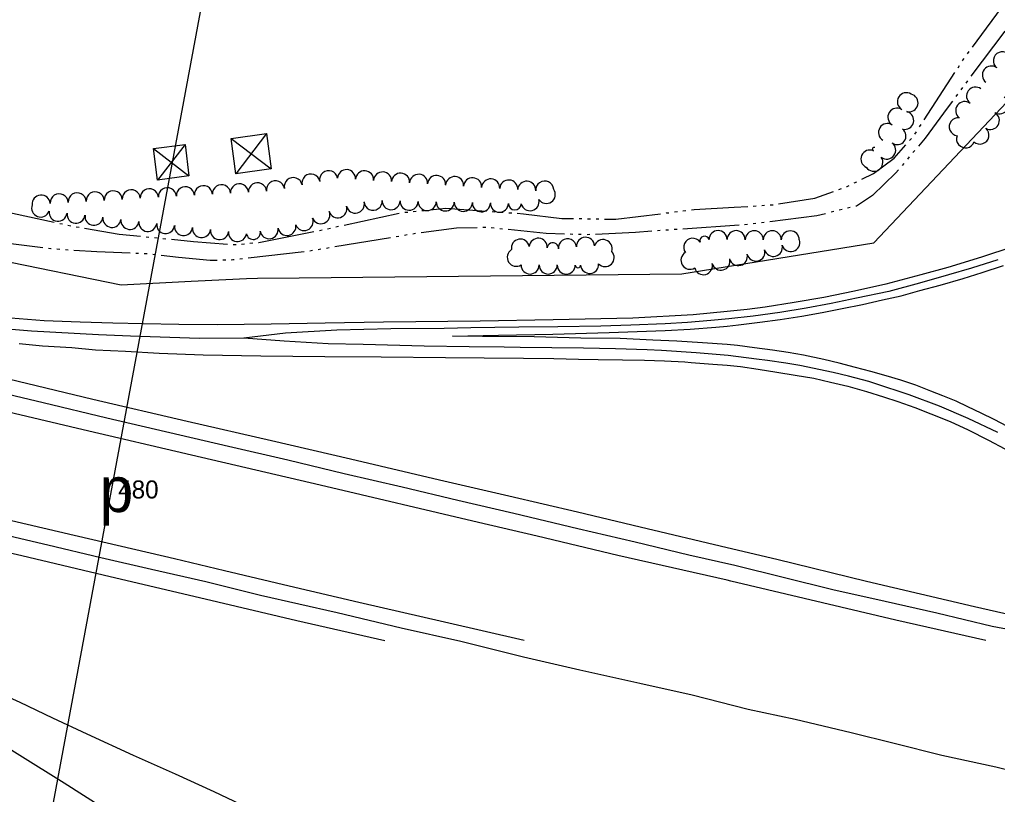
# Model space of a CAD drawing. Extents: x -25029 to 2274964, y -81170 to 687028.
# Drawn here: x -7208 to -6125, y -68919 to -68061 of the extents above; entities that cross this region are included whole.
import ezdxf

# ---------------------------------------------------------------- set-up
doc = ezdxf.new("R2010")
doc.units = 0
for name, color, linetype in [('81911BEA - RW_X_Fee_RW', 7, 'Continuous'), ('BD_X_Canopy', 7, 'Continuous'), ('GE_X_CL_2000', 7, 'Continuous'), ('INTERSTATE', 7, 'Continuous'), ('ROAD-NAME', 7, 'Continuous'), ('TRANSPWRLN', 7, 'Continuous'), ('TREES', 7, 'Continuous'), ('WATER', 7, 'Continuous')]:
    doc.layers.add(name, color=color, linetype=linetype)

msp = doc.modelspace()

# ---------------------------------------------------------------- linework, layer by layer
at = {"layer": '81911BEA - RW_X_Fee_RW'}
for p, q in [((-6261.4, -68308), (-6107.9, -68145.4)), ((-7315.9, -68309.3), (-7095.4, -68354.5)), ((-6474.1, -68342.2), (-6261.4, -68308)), ((-6956.3, -68347.2), (-6944.3, -68347.1)), ((-6944.3, -68347.1), (-6898.3, -68346.6)), ((-6898.3, -68346.6), (-6474.1, -68342.2)), ((-7095.4, -68354.5), (-7017.8, -68350.4))]:
    msp.add_line(p, q, dxfattribs=at)
msp.add_lwpolyline([(-7017.8, -68350.4), (-7010.1, -68350), (-6956.3, -68347.2)], dxfattribs=at)
at = {"layer": 'BD_X_Canopy'}
msp.add_line((-6654.1, -66147.2), (-7701.6, -71785.8), dxfattribs=at)
at = {"layer": 'GE_X_CL_2000'}
for points in [[(-6124.1, -68326.7), (-6153.4, -68336), (-6178.7, -68343.5), (-6211, -68352.4), (-6245.1, -68361.6), (-6280.6, -68369.3), (-6308.9, -68375.1), (-6336.6, -68380.3), (-6365.6, -68385), (-6395.4, -68389.1), (-6422.1, -68392), (-6442.2, -68394), (-6467.8, -68396.1), (-6492.8, -68397.6), (-6530.7, -68399), (-6564, -68400.1), (-6611.6, -68401), (-6654.8, -68401.3), (-6707.8, -68402.1), (-6737.6, -68402.8), (-6796.5, -68403.2), (-6856.3, -68404.5), (-6913.1, -68408), (-6959.5, -68413.6)], [(-6959.5, -68413.6), (-7008.5, -68413.7), (-7084.8, -68411.4), (-7120.5, -68409.8), (-7194.8, -68405.7), (-7270.2, -68399.6), (-7311.5, -68394.3)], [(-6124.3, -68517.8), (-6157, -68502.3), (-6188.7, -68488.7), (-6222.5, -68476.1), (-6260.3, -68463.6), (-6267, -68461.5), (-6289.8, -68455.4), (-6306.8, -68451.3), (-6343.4, -68443.9), (-6359.2, -68441.2), (-6379.5, -68438.3), (-6391.7, -68436.6), (-6422.8, -68432.7), (-6458.2, -68429.7), (-6496.7, -68427.1), (-6512.6, -68426.5), (-6547.6, -68425.3), (-6583.3, -68424.5), (-6653.2, -68423.9), (-6671, -68423.5), (-6710, -68423), (-6759.5, -68422.3), (-6827.3, -68420.5), (-6866, -68419.7), (-6914.6, -68416.7), (-6959.5, -68413.6)], [(-6093, -68739.7), (-6130.6, -68732.6), (-6191.8, -68717.9), (-6248.9, -68705.1), (-6307, -68692), (-6415.5, -68665.3), (-6466.4, -68653.6), (-6526, -68639.5), (-6589.5, -68624.6), (-6660.5, -68607.6), (-6722.4, -68593.4), (-6784.2, -68578.6), (-6848.2, -68563.8), (-6910.7, -68548.7), (-6976.3, -68533.5), (-7111, -68501.9), (-7181.8, -68485.2), (-7245.5, -68470.1), (-7308.4, -68455.8), (-7310.7, -68455.3)], [(-7308.9, -68611.5), (-7250.6, -68624.8), (-7176.5, -68642.3), (-7117.9, -68656.4), (-7061.7, -68669.1), (-7001.6, -68683.1), (-6940.9, -68697.9), (-6856.2, -68717.1), (-6785, -68734.4), (-6718.9, -68749), (-6649.5, -68766.3), (-6587.3, -68780.8), (-6520.6, -68795.4), (-6462.7, -68808.6), (-6400.7, -68824.4), (-6348.7, -68835.2), (-6286.7, -68850.1), (-6239.2, -68861.8), (-6186.3, -68875.1), (-6126.5, -68888), (-6094.4, -68896.2)], [(-7308, -68771.4), (-7251.3, -68797), (-7207.7, -68816.6), (-7171.4, -68834), (-7133.4, -68851.5), (-7081.9, -68875.3), (-7035.4, -68896), (-6992.7, -68915.5), (-6940.5, -68940.1), (-6885.9, -68965.2), (-6829.4, -68989.3), (-6772.6, -69011.4), (-6723.5, -69027.2), (-6681.5, -69038)], [(-7307.8, -68813), (-7293, -68822.2), (-7254, -68846.3), (-7158.6, -68906), (-7115.6, -68933.2), (-7067.6, -68962.8), (-7024.1, -68990.9), (-6976.4, -69019.8), (-6951.4, -69035.6)]]:
    msp.add_lwpolyline(points, dxfattribs=at)
at = {"layer": 'INTERSTATE'}
for points in [[(-5985.6, -68748.4), (-6150.2, -68710.8), (-6269.6, -68682.9), (-6369.2, -68658.7), (-6424.1, -68645.8), (-6520.5, -68622.8), (-6589.7, -68606.3), (-6665.9, -68588.4), (-6742.6, -68570.8), (-6841.4, -68547.4), (-6928.8, -68527.2), (-7022.2, -68505.6), (-7126.7, -68481.5), (-7220, -68459), (-7323.3, -68435), (-7370.5, -68424.1), (-7448.1, -68406.2), (-7534.9, -68385.3), (-7647.9, -68359.3), (-7747.5, -68336), (-7830.8, -68316.3), (-7910.2, -68298.3), (-8012, -68274.2), (-8141, -68244.4)], [(-6137.4, -68748.4), (-6237.3, -68725.6), (-6420, -68682.5), (-6424, -68681.6), (-6545.3, -68654), (-6634.4, -68632.7), (-6699.6, -68617.6), (-6874.8, -68576.3), (-7017.5, -68543), (-7137.4, -68515), (-7214, -68497), (-7286.9, -68480.3), (-7379.8, -68458.3), (-7446.4, -68442.5), (-7513.8, -68426.7), (-7575.5, -68412.2), (-7655.7, -68393.8), (-7720.4, -68378.1), (-7786.4, -68362.6), (-7844.3, -68348.8), (-7901.8, -68335.4), (-7970, -68319.8), (-8032.2, -68305.3), (-8086.4, -68292.5)], [(-6107.5, -68312.2), (-6142.4, -68323.7), (-6179.7, -68335.2), (-6209.5, -68343.5), (-6248.4, -68353.5), (-6282.9, -68361.5), (-6316.9, -68368.3), (-6349.7, -68374), (-6381.8, -68379), (-6401.9, -68381.7), (-6424.1, -68384), (-6461.7, -68387.8), (-6528.6, -68391.3), (-6616.7, -68393), (-6697.7, -68394.5), (-6804.9, -68395.8), (-6869.4, -68397), (-6929.3, -68398.1), (-6988.8, -68398.6), (-7031.4, -68398.2), (-7070.9, -68397.7), (-7104.4, -68396.9), (-7140.8, -68395.8), (-7180.5, -68394.1), (-7217.4, -68391.3)], [(-6113.5, -68511.3), (-6128.3, -68503.7), (-6142.8, -68496.4), (-6157.4, -68489.4), (-6170.5, -68483.4), (-6185.1, -68477.2), (-6198.4, -68472.1), (-6215.1, -68465.6), (-6231.6, -68460.1), (-6247.8, -68455.2), (-6264.9, -68450.4), (-6282, -68445.8), (-6299.9, -68441.2), (-6316.8, -68437.1), (-6339.4, -68432.4), (-6356.5, -68429.5), (-6373.9, -68426.9), (-6393.8, -68424.3), (-6412.7, -68421.7), (-6424.1, -68420.6), (-6451.4, -68418.8), (-6479.7, -68416.8), (-6506.4, -68415.5), (-6542.5, -68413.9), (-6586.1, -68413.3), (-6637.8, -68412), (-6695.2, -68411.7), (-6728.4, -68411.1), (-6677.3, -68410.1), (-6617, -68408.9), (-6554.8, -68407.2), (-6513.4, -68405.7), (-6492.6, -68404.8), (-6465.2, -68403.6), (-6436.5, -68401.2), (-6424.1, -68400), (-6411.3, -68398.8), (-6387.8, -68395.8), (-6365.2, -68392.7), (-6341.3, -68389.1), (-6318.8, -68384.9), (-6296.8, -68380.7), (-6274.3, -68376.1), (-6252.1, -68371.1), (-6231.4, -68366.4), (-6210.8, -68360.8), (-6188, -68354.7), (-6162.6, -68347.5), (-6141.5, -68340.8), (-6117.8, -68333.1)], [(-6648.9, -68748.4), (-6737.2, -68727.9), (-6832.2, -68706.1), (-6909.2, -68688.2), (-6980.9, -68671), (-7036.3, -68657.9), (-7094.9, -68644.1), (-7147.3, -68631.9), (-7216.8, -68615.8), (-7290.7, -68598.1), (-7377, -68578), (-7462.5, -68558), (-7529.2, -68542.2), (-7584.5, -68529.2), (-7636.2, -68517.3), (-7695.8, -68503.4), (-7754.6, -68490), (-7821.8, -68473.4), (-7914.4, -68452.1), (-7987.4, -68435.4), (-8058.2, -68418.8), (-8131.7, -68401.2)], [(-7208.2, -68419.5), (-7182.4, -68421.9), (-7150.1, -68423.9), (-7123.6, -68426.2), (-7090.4, -68428), (-7053.3, -68430), (-7004.6, -68431.9), (-6940.6, -68433), (-6869.6, -68433.8), (-6807.3, -68434.1), (-6735.9, -68434.7), (-6693.2, -68435.2), (-6649.8, -68435.6), (-6615.9, -68436.1), (-6588.6, -68436.7), (-6566.9, -68437.1), (-6540.1, -68437.4), (-6515.7, -68437.7), (-6493.6, -68438.7), (-6470.8, -68439.8), (-6463.8, -68440.3), (-6440, -68442.3), (-6424.1, -68443.3), (-6409.2, -68444.9), (-6389.6, -68447.7), (-6369.2, -68451), (-6348.6, -68454.3), (-6328.2, -68457.7), (-6309.4, -68462), (-6290.3, -68466.6), (-6269.6, -68472.6), (-6250.7, -68478.5), (-6234.9, -68483.7), (-6216.3, -68490.3), (-6198.5, -68497.1), (-6177, -68505.9), (-6157, -68514.9), (-6134.5, -68526.4), (-6116.5, -68535.9)], [(-8093.6, -68446.2), (-7997.6, -68468.5), (-7926, -68484.9), (-7860.4, -68500.6), (-7801.2, -68514.4), (-7741.3, -68528.8), (-7694.8, -68539.8), (-7640.6, -68552.3), (-7580.2, -68566.7), (-7499.2, -68585.9), (-7408.1, -68606.9), (-7320.3, -68627.5), (-7205.4, -68654.3), (-7107.6, -68677.3), (-7008.4, -68700.6), (-6900.8, -68726.1), (-6803.1, -68748.4)]]:
    msp.add_lwpolyline(points, dxfattribs=at)
at = {"layer": 'TRANSPWRLN'}
for p, q in [((-6934.3, -68186.8), (-6968.2, -68231.6)), ((-6973.6, -68192.3), (-6929.3, -68225.8)), ((-7059.6, -68203.3), (-7020.3, -68233.8)), ((-7024.3, -68198.9), (-7055.2, -68238.6))]:
    msp.add_line(p, q, dxfattribs=at)
for points in [[(-6934.3, -68186.8), (-6929.3, -68225.8), (-6968.2, -68231.6), (-6973.6, -68192.3), (-6934.3, -68186.8)], [(-7024.3, -68198.9), (-7020.3, -68233.8), (-7055.2, -68238.6), (-7059.6, -68203.3), (-7024.3, -68198.9)]]:
    msp.add_lwpolyline(points, dxfattribs=at)
at = {"layer": 'TREES'}
for centre, radius, start, end in [((-6119.2, -68106.3), 10, 51.738, 231.738), ((-6131.4, -68122.1), 10, 52.8275, 232.8275), ((-6225.5, -68151.6), 10, 58.4649, 238.4649), ((-6222.6, -68152.9), 10, 256.7361, 76.7361), ((-6148.9, -68145.4), 10, 53.1212, 233.1212), ((-6142.9, -68137.4), 0.00000000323, 221.7028, 232.9528), ((-6142.9, -68137.4), 0.00000000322, 209.5292, 220.7792), ((-6142.9, -68137.4), 0.00000000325, 200.0631, 211.3131), ((-6142.9, -68137.4), 0.0000000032, 187.7675, 199.0175), ((-6142.9, -68137.4), 0.00000000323, 177.0074, 188.2574), ((-6142.9, -68137.4), 0.00000000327, 165.2334, 176.4834), ((-6142.9, -68137.4), 0.00000000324, 154.2798, 165.5298), ((-6142.9, -68137.4), 0.0000000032, 143.6395, 154.8895), ((-6142.9, -68137.4), 0.00000000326, 131.2226, 142.4726), ((-6142.9, -68137.4), 0.00000000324, 120.9821, 132.2321), ((-6142.9, -68137.4), 0.0000000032, 109.7527, 121.0027), ((-6142.9, -68137.4), 0.00000000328, 97.4669, 108.7169), ((-6142.9, -68137.4), 0.0000000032, 87.038, 98.288), ((-6142.9, -68137.4), 0.00000000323, 75.7791, 87.0291), ((-6142.9, -68137.4), 0.00000000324, 64.2798, 75.5298), ((-6142.9, -68137.4), 0.00000000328, 53.745, 64.995), ((-6160.9, -68161.4), 10, 53.1891, 233.1891), ((-6122.4, -68155.1), 10, 239.8281, 59.8281), ((-6236, -68168.7), 10, 58.4649, 238.4649), ((-6227.4, -68172.3), 10, 255.6197, 75.6197), ((-6132.5, -68172.4), 10, 239.8281, 59.8281), ((-6246.4, -68185.7), 10, 58.4649, 238.4649), ((-6168.1, -68179.3), 10, 82.9073, 262.9073), ((-6235.5, -68189.6), 9.51, 233.1339, 53.1339), ((-6144.1, -68188.6), 10, 229.1633, 49.1633), ((-6247.3, -68205.2), 10, 233.1339, 53.1339), ((-6160, -68192.7), 10, 159.8353, 339.8353), ((-6265.9, -68215.1), 10, 66.7045, 246.7045), ((-6261.2, -68204.1), 1.96, 66.7045, 246.7045), ((-6261.6, -68218.7), 10, 213.6725, 33.6725), ((-6865.5, -68238), 10, 10.2641, 190.2641), ((-6845.7, -68236.8), 10, 356.3365, 176.3365), ((-6825.7, -68238.1), 10, 356.3365, 176.3365), ((-6805.7, -68239.4), 10, 356.3365, 176.3365), ((-6944.3, -68251.3), 10, 3.216, 183.216), ((-6924.4, -68249.2), 10, 8.9959, 188.9959), ((-6904.7, -68245.6), 10, 11.2812, 191.2812), ((-6885.1, -68241.7), 10, 11.2812, 191.2812), ((-6785.8, -68240.7), 10, 356.3365, 176.3365), ((-6765.8, -68242), 10, 356.3365, 176.3365), ((-6745.9, -68243.2), 10, 356.3365, 176.3365), ((-6725.9, -68244.5), 10, 356.3365, 176.3365), ((-6706, -68245.8), 10, 356.3365, 176.3365), ((-6686, -68247.1), 10, 356.3365, 176.3365), ((-6666, -68248.3), 10, 356.3365, 176.3365), ((-6646.1, -68249.6), 10, 356.3365, 176.3365), ((-6626.1, -68249.5), 10, 4.5954, 184.5954), ((-7124, -68261.4), 10, 3.216, 183.216), ((-7104, -68260.3), 10, 3.216, 183.216), ((-7084.1, -68259.1), 10, 3.216, 183.216), ((-7064.1, -68258), 10, 3.216, 183.216), ((-7044.1, -68256.9), 10, 3.216, 183.216), ((-7024.2, -68255.8), 10, 3.216, 183.216), ((-7004.2, -68254.6), 10, 3.216, 183.216), ((-6984.2, -68253.5), 10, 3.216, 183.216), ((-6964.3, -68252.4), 10, 3.216, 183.216), ((-6624.4, -68254.3), 10, 214.2711, 34.2711), ((-7183.9, -68265), 10, 4.6914, 184.6914), ((-7163.9, -68263.6), 10, 3.216, 183.216), ((-7144, -68262.5), 10, 3.216, 183.216), ((-6835.9, -68265), 10, 193.0923, 13.0923), ((-6816.2, -68261.8), 10, 184.956, 4.956), ((-6796.3, -68261.2), 10, 178.6584, 358.6584), ((-6776.3, -68261.7), 10, 178.6584, 358.6584), ((-6756.3, -68262.2), 10, 178.6584, 358.6584), ((-6736.3, -68262.6), 10, 178.6584, 358.6584), ((-6716.3, -68263.1), 10, 178.6584, 358.6584), ((-6642.4, -68262.3), 10, 193.5112, 13.5112), ((-7184.5, -68269.3), 10, 159.5165, 339.5165), ((-7165.2, -68273.9), 10, 173.4865, 353.4865), ((-6874.1, -68276.8), 10, 202.0485, 22.0485), ((-6855.3, -68270.1), 10, 196.7346, 16.7346), ((-6696.3, -68263.6), 10, 178.6584, 358.6584), ((-6676.3, -68264), 10, 178.6584, 358.6584), ((-6659.2, -68264.4), 7.09, 178.6584, 358.6584), ((-7145.3, -68276.2), 10, 173.4865, 353.4865), ((-7125.4, -68278.5), 10, 173.4865, 353.4865), ((-7105.6, -68280.8), 10, 173.4865, 353.4865), ((-7085.7, -68283), 10, 173.4865, 353.4865), ((-7065.8, -68285.3), 10, 173.4865, 353.4865), ((-6892.6, -68284.3), 10, 202.0097, 22.0097), ((-7046, -68287.6), 10, 173.4865, 353.4865), ((-7026.1, -68289.8), 10, 173.4865, 353.4865), ((-7006.2, -68292.1), 10, 173.4865, 353.4865), ((-6986.4, -68294.4), 10, 173.4865, 353.4865), ((-6966.5, -68296.6), 10, 173.4865, 353.4865), ((-6948.9, -68296.4), 7.78, 190.1398, 10.1398), ((-6931.4, -68293.3), 10, 190.1398, 10.1398), ((-6911.7, -68289.8), 9.97, 190.1398, 10.1398), ((-6434.1, -68304.3), 10, 359.8183, 179.8183), ((-6414.1, -68304.4), 10, 359.8182, 179.8182), ((-6394.1, -68304.5), 10, 359.8182, 179.8182), ((-6374.1, -68304.5), 10, 359.8182, 179.8182), ((-6354.1, -68304.6), 10, 359.8182, 179.8182), ((-6653.1, -68313.7), 10, 10.0025, 190.0025), ((-6633.3, -68312.8), 10, 355.5043, 175.5043), ((-6600.9, -68313.4), 10, 7.098, 187.098), ((-6580.9, -68311.7), 10, 2.7024, 182.7024), ((-6561.4, -68314.3), 10, 342.3261, 162.3261), ((-6462.2, -68312.8), 10, 35.6578, 215.6578), ((-6449.1, -68305.7), 5.19, 15.1531, 195.1531), ((-6353.6, -68307.6), 10, 197.1182, 17.1182), ((-6657.6, -68323.9), 10, 122.022, 302.022), ((-6617, -68314.1), 6.28, 355.0691, 175.0691), ((-6559.2, -68324.2), 10, 223.4519, 43.4519), ((-6392.2, -68318.1), 10, 194.6281, 14.6281), ((-6372.9, -68313), 10, 194.6281, 14.6281), ((-6465.2, -68327.2), 10, 121.3129, 301.3129), ((-6430.9, -68328.2), 10, 194.6281, 14.6281), ((-6411.6, -68323.1), 10, 194.6281, 14.6281), ((-6642.3, -68332.4), 10, 179.9464, 359.9464), ((-6622.3, -68332.4), 10, 179.9464, 359.9464), ((-6602.3, -68332.5), 10, 179.9464, 359.9464), ((-6589.3, -68332.5), 2.97, 179.9464, 359.9464), ((-6576.4, -68331.8), 10, 184.109, 4.109), ((-6450.3, -68333.2), 10, 194.6281, 14.6281)]:
    msp.add_arc(centre, radius, start, end, dxfattribs=at)
at = {"layer": 'WATER'}
for p, q in [((-6152.1, -68091.1), (-6115.1, -68040.8)), ((-6116.5, -68073.4), (-6154, -68123.4)), ((-6157.7, -68098.6), (-6155.8, -68096.1)), ((-6168.3, -68114.1), (-6166.6, -68111.4)), ((-6205.8, -68171.7), (-6171.8, -68119.3)), ((-6157.7, -68128.4), (-6159.6, -68130.9)), ((-6168.9, -68143.4), (-6170.8, -68145.9)), ((-6163.3, -68135.9), (-6165.2, -68138.4)), ((-6216.1, -68187.4), (-6214.4, -68184.8)), ((-6211, -68179.5), (-6209.2, -68176.9)), ((-6222, -68194.6), (-6219.9, -68192.3)), ((-6216.2, -68205.6), (-6218.2, -68208)), ((-6222.3, -68212.8), (-6224.3, -68215.1)), ((-6228.3, -68219.9), (-6230.3, -68222.3)), ((-6283.2, -68241.5), (-6280.4, -68240.2)), ((-6300.5, -68248.7), (-6297.5, -68247.7)), ((-6781, -68274.1), (-6777.9, -68273.8)), ((-6771.7, -68273.2), (-6768.6, -68272.8)), ((-6762.4, -68272.2), (-6759.3, -68271.9)), ((-6684.5, -68273.2), (-6681.4, -68273.4)), ((-6675.2, -68273.8), (-6672.1, -68274.1)), ((-6482.3, -68273.7), (-6479.2, -68273.3)), ((-6473, -68272.5), (-6469.9, -68272.1)), ((-6395.1, -68267.1), (-6391.9, -68266.9)), ((-6385.7, -68266.5), (-6382.6, -68266.3)), ((-6305.9, -68273.3), (-6308.9, -68274.1)), ((-6296.8, -68271.1), (-6299.8, -68271.8)), ((-6287.7, -68268.8), (-6290.7, -68269.6)), ((-6848.3, -68288.3), (-6787.2, -68274.9)), ((-6665.8, -68274.5), (-6662.7, -68274.7)), ((-6588, -68281.1), (-6584.9, -68281.1)), ((-6578.7, -68281.2), (-6575.5, -68281.2)), ((-6569.3, -68281.3), (-6566.2, -68281.4)), ((-7163.4, -68286.3), (-7160.3, -68286.9)), ((-7154.2, -68288.2), (-7151.1, -68288.9)), ((-6875.7, -68294.3), (-6872.7, -68293.6)), ((-6866.6, -68292.3), (-6863.5, -68291.6)), ((-6857.4, -68290.3), (-6854.4, -68289.6)), ((-6691.5, -68290.9), (-6694.6, -68290.9)), ((-6682.1, -68291.7), (-6685.3, -68291.4)), ((-6672.8, -68292.7), (-6675.9, -68292.4)), ((-6498.2, -68294.4), (-6501.3, -68294.6)), ((-6488.9, -68293.8), (-6492, -68294)), ((-6479.5, -68293.1), (-6482.6, -68293.3)), ((-6410.9, -68288.5), (-6473.3, -68292.7)), ((-6401.6, -68287.6), (-6404.7, -68288)), ((-6392.3, -68286.4), (-6395.4, -68286.8)), ((-6383, -68285.2), (-6386.1, -68285.6)), ((-7067.7, -68301.2), (-7064.6, -68301.5)), ((-7058.4, -68302.1), (-7055.3, -68302.4)), ((-7049.1, -68303.1), (-7045.9, -68303.4)), ((-6796.9, -68302.2), (-6858.6, -68312.4)), ((-6787.7, -68300.7), (-6790.8, -68301.2)), ((-6778.4, -68299.1), (-6781.5, -68299.7)), ((-6769.2, -68297.7), (-6772.3, -68298.2)), ((-6595, -68298.5), (-6598.1, -68298.4)), ((-6585.6, -68298.8), (-6588.7, -68298.7)), ((-7163.4, -68315.2), (-7166.5, -68315)), ((-7154, -68315.9), (-7157.1, -68315.7)), ((-6961.9, -68309.2), (-6958.8, -68308.9)), ((-6952.6, -68308.3), (-6949.4, -68308)), ((-6883.3, -68316.5), (-6886.3, -68317)), ((-6874, -68315), (-6877.1, -68315.5)), ((-6864.8, -68313.4), (-6867.8, -68314)), ((-7076, -68319.7), (-7079.1, -68319.6)), ((-7057.3, -68321.3), (-7060.4, -68320.9)), ((-6979.5, -68327), (-6982.7, -68327.1)), ((-6960.9, -68325.6), (-6964, -68325.9)), ((-6892.5, -68317.8), (-6954.6, -68324.9))]:
    msp.add_line(p, q, dxfattribs=at)
for points in [[(-6163.2, -68106.2), (-6162.9, -68105.6), (-6161.4, -68103.7)], [(-6174.6, -68150.9), (-6180.5, -68158.9), (-6204.6, -68191.8), (-6212.2, -68200.8)], [(-6274.8, -68237.4), (-6262, -68231.1), (-6238.9, -68214.2), (-6226.1, -68199.4)], [(-6234.3, -68227.1), (-6237.2, -68230.5), (-6263, -68255.6), (-6280.6, -68267.1), (-6281.6, -68267.3)], [(-6367.1, -68264.7), (-6327.1, -68258.3), (-6306.4, -68250.9)], [(-6291.7, -68245.6), (-6291.1, -68245.4), (-6288.8, -68244.3)], [(-7230.6, -68271.9), (-7215.7, -68275.2), (-7169.5, -68285)], [(-6753, -68271.3), (-6735.7, -68269.5), (-6690.8, -68272.7)], [(-6463.7, -68271.4), (-6460.6, -68271), (-6416.3, -68268.4), (-6401.3, -68267.5)], [(-6376.3, -68265.9), (-6373.3, -68265.7), (-6373.2, -68265.7)], [(-6656.5, -68275.2), (-6649.8, -68275.7), (-6607.2, -68280.8), (-6594.3, -68281)], [(-6559.9, -68281.5), (-6547.5, -68281.6), (-6497.8, -68275.6)], [(-6491.6, -68274.9), (-6491.3, -68274.8), (-6488.5, -68274.5)], [(-6315, -68275.6), (-6324.7, -68278), (-6376.8, -68284.5)], [(-7145, -68290.1), (-7145, -68290.1), (-7141.9, -68290.7)], [(-7135.8, -68291.7), (-7097.7, -68298.2), (-7073.9, -68300.6)], [(-6943.2, -68307.4), (-6942.8, -68307.4), (-6881.9, -68295.5)], [(-6700.9, -68291.1), (-6723.8, -68291.5), (-6763, -68296.9)], [(-6604.3, -68298.2), (-6624.7, -68297.6), (-6666.6, -68293.3)], [(-6507.6, -68295), (-6525.6, -68296.3), (-6570, -68298.5)], [(-7182, -68313.4), (-7220.6, -68308.5), (-7243.4, -68302.4)], [(-7039.7, -68304), (-7015, -68306.3), (-6977.5, -68309.4)], [(-6576.2, -68298.8), (-6579.2, -68299), (-6579.3, -68299)], [(-7172.7, -68314.6), (-7173.1, -68314.6), (-7175.8, -68314.2)], [(-7085.4, -68319.4), (-7122.2, -68318), (-7147.8, -68316.3)], [(-6971.2, -68309.9), (-6970.5, -68309.9), (-6968.1, -68309.7)], [(-7066.6, -68320.2), (-7068.6, -68320), (-7069.8, -68320)], [(-6988.9, -68327.3), (-6996.6, -68327.5), (-7031.9, -68324.1), (-7051.1, -68322)], [(-6970.2, -68326.7), (-6971.5, -68326.8), (-6973.3, -68326.9)]]:
    msp.add_lwpolyline(points, dxfattribs=at)

# ---------------------------------------------------------------- texts
at = {"layer": 'ROAD-NAME'}
for s, height, p in [('p', 50, (-7119.1, -68606)), ('480', 20, (-7098.5, -68591))]:
    msp.add_text(s, height=height, dxfattribs=at).set_placement(p)

doc.saveas('drawing.dxf')
